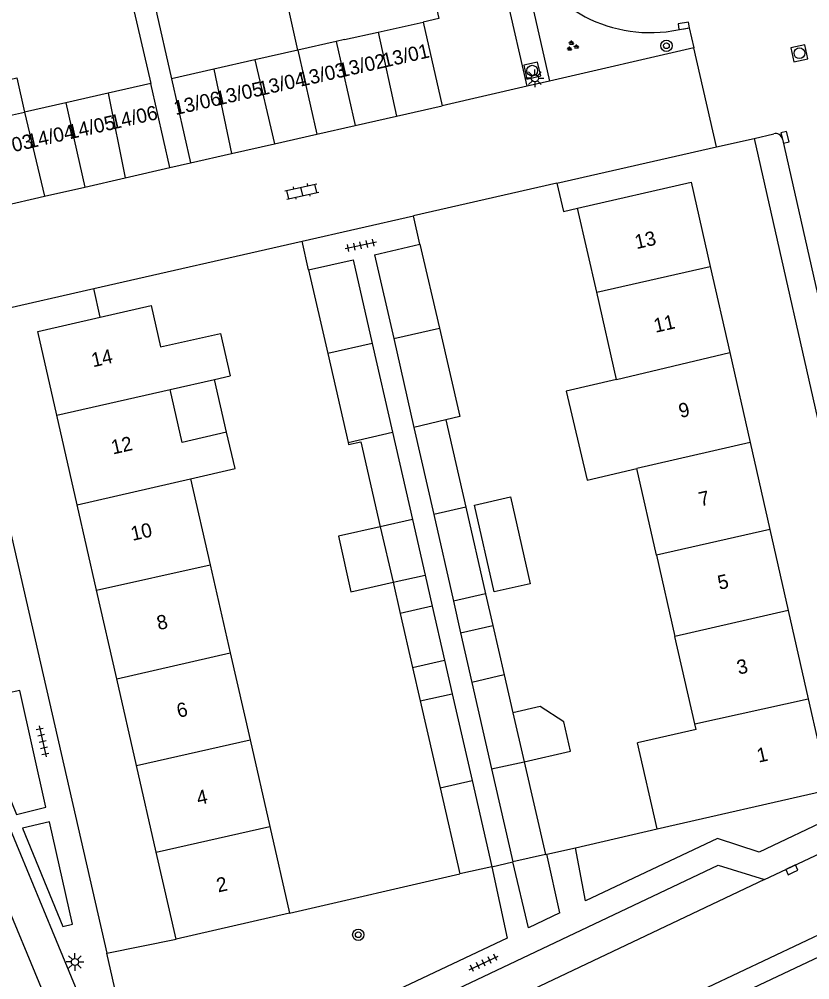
# Model space of a CAD drawing. Extents: x 136000 to 138005, y 398500 to 400500.
# Drawn here: x 137518.2 to 137573.7, y 399333.7 to 399401.1 of the extents above; entities that cross this region are included whole.
import ezdxf

# ---------------------------------------------------------------- set-up
doc = ezdxf.new("R2010")
doc.units = 0
for name, color, linetype in [('gg-afsc-erfafscheiding', 7, 'Continuous'), ('gg-afsc-muur', 7, 'Continuous'), ('gg-anno-huisnummerreeks BGT', 7, 'Continuous'), ('gg-bbg-bijgebouw', 7, 'Continuous'), ('gg-bbg-gedigitaliseerde bebouwing', 7, 'Continuous'), ('gg-bbg-gedigitaliseerde bijgebouw', 7, 'Continuous'), ('gg-bbg-hoofdgebouw', 7, 'Continuous'), ('gg-bbg-luifel en loopbrug', 7, 'Continuous'), ('gg-bbg-tussenscheiding', 7, 'Continuous'), ('gg-knt-verharding', 7, 'Continuous'), ('gg-knt-verharding nz', 7, 'Continuous'), ('gt-grn-weggrens', 7, 'Continuous'), ('gt-symb-boom', 7, 'Continuous'), ('gt-symb-groenvak', 7, 'Continuous'), ('gt-symb-klinker verharding', 7, 'Continuous'), ('gt-symb-kolk', 7, 'Continuous'), ('gt-symb-lichtmast', 7, 'Continuous'), ('gt-symb-rioolschacht', 7, 'Continuous'), ('gt-symb-tegel verharding', 7, 'Continuous')]:
    doc.layers.add(name, color=color, linetype=linetype)

# ---------------------------------------------------------------- blocks, each defined once
blk = doc.blocks.new('gt0-LMAST')
at = {"layer": 'gt-symb-lichtmast'}
for p, q in [((-0.182, 0.173), (-0.447, 0.438)), ((-0.005, 0.246), (-0.005, 0.621)), ((0.172, 0.173), (0.437, 0.438)), ((-0.255, -0.004), (-0.63, -0.004)), ((-0.182, -0.181), (-0.447, -0.446)), ((-0.005, -0.254), (-0.005, -0.629)), ((0.437, -0.446), (0.172, -0.181)), ((0.245, -0.004), (0.62, -0.004))]:
    blk.add_line(p, q, dxfattribs=at)
blk.add_circle((-0.005, -0.004), 0.25, dxfattribs=at)
blk = doc.blocks.new('gt0-TEG1')
at = {"layer": 'gt-symb-tegel verharding'}
for p, q in [((-1.125, 0), (1.125, 0)), ((-0.9, -0.25), (-0.9, 0.25)), ((-0.45, -0.25), (-0.45, 0.25)), ((0, -0.25), (0, 0.25)), ((0.45, -0.25), (0.45, 0.25)), ((0.9, -0.25), (0.9, 0.25))]:
    blk.add_line(p, q, dxfattribs=at)
blk = doc.blocks.new('gt0-KOLK')
at = {"layer": 'gt-symb-kolk'}
blk.add_lwpolyline([(0, 0), (0.375, 0), (0.375, 0.4), (-0.375, 0.4), (-0.375, 0), (0, 0)], dxfattribs=at)
blk = doc.blocks.new('gt0-RS')
at = {"layer": 'gt-symb-rioolschacht'}
blk.add_lwpolyline([(-0.5, -0.5), (0.5, -0.5), (0.5, 0.5), (-0.5, 0.5)], close=True, dxfattribs=at)
blk.add_circle((0, 0), 0.375, dxfattribs=at)
blk = doc.blocks.new('gt0-GRVAK')
at = {"layer": 'gt-symb-groenvak'}
for p, q in [((-0.11, 0.189), (-0.228, 0.24)), ((-0.182, 0.153), (0.088, 0.153)), ((-0.091, 0.211), (-0.156, 0.322)), ((-0.047, 0.214), (-0.047, 0.393)), ((-0.004, 0.211), (0.061, 0.322)), ((0.015, 0.189), (0.133, 0.24)), ((0.262, -0.052), (0.197, 0.059)), ((0.305, -0.049), (0.305, 0.13)), ((0.349, -0.052), (0.414, 0.059)), ((-0.245, -0.228), (-0.363, -0.177)), ((-0.318, -0.264), (-0.047, -0.264)), ((-0.226, -0.206), (-0.291, -0.095)), ((-0.183, -0.203), (-0.183, -0.024)), ((-0.139, -0.206), (-0.074, -0.095)), ((-0.12, -0.228), (-0.002, -0.177)), ((0.243, -0.074), (0.125, -0.023)), ((0.17, -0.11), (0.441, -0.11)), ((0.368, -0.074), (0.486, -0.023))]:
    blk.add_line(p, q, dxfattribs=at)
blk = doc.blocks.new('gt0-BOOM')
at = {"layer": 'gt-symb-boom'}
for radius in [0.4, 0.2]:
    blk.add_circle((0, 0), radius, dxfattribs=at)
blk = doc.blocks.new('gt0-KL1')
at = {"layer": 'gt-symb-klinker verharding'}
for p, q in [((-1.15, 0.3), (1.15, 0.3)), ((-1, -0.3), (-1, 0.3)), ((-0.5, 0.3), (-0.5, 0.45)), ((0, -0.3), (0, 0.3)), ((0.5, 0.3), (0.5, 0.45)), ((1, -0.3), (1, 0.3)), ((-1.15, -0.3), (1.15, -0.3)), ((-0.5, -0.45), (-0.5, -0.3)), ((0.5, -0.45), (0.5, -0.3))]:
    blk.add_line(p, q, dxfattribs=at)

msp = doc.modelspace()

# ---------------------------------------------------------------- linework, layer by layer
at = {"layer": 'gg-afsc-erfafscheiding'}
for p, q in [((137523.409, 399382.214), (137538.031, 399385.538)), ((137538.49, 399383.52), (137538.031, 399385.538)), ((137523.868, 399380.199), (137523.409, 399382.214)), ((137524.319, 399335.572), (137529.18, 399336.55))]:
    msp.add_line(p, q, dxfattribs=at)
at = {"layer": 'gg-afsc-muur'}
for p, q in [((137525.992, 399402.697), (137527.404, 399396.594)), ((137527.711, 399401.973), (137528.856, 399396.927)), ((137555.913, 399389.602), (137545.837, 399387.312)), ((137546.3, 399385.32), (137545.837, 399387.312)), ((137557.206, 399342.963), (137562.943, 399344.278)), ((137555.1, 399342.48), (137555.211, 399342.505)), ((137555.211, 399342.505), (137557.206, 399342.963)), ((137537.15, 399338.38), (137549.1, 399341.12))]:
    msp.add_line(p, q, dxfattribs=at)
msp.add_lwpolyline([(137555.913, 399389.602), (137556.368, 399387.613), (137557.36, 399387.84)], dxfattribs=at)
at = {"layer": 'gg-bbg-bijgebouw'}
for p, q in [((137546.52, 399400.89), (137547.86, 399395.04)), ((137544.649, 399394.309), (137547.86, 399395.04)), ((137539.061, 399393.037), (137541.742, 399393.647)), ((137541.742, 399393.647), (137544.649, 399394.309)), ((137536.084, 399392.359), (137539.061, 399393.037)), ((137533.067, 399391.673), (137536.084, 399392.359)), ((137530.2, 399391.02), (137533.067, 399391.673)), ((137525.624, 399389.977), (137528.75, 399390.69)), ((137522.776, 399389.327), (137525.624, 399389.977)), ((137519.942, 399388.681), (137522.776, 399389.327)), ((137516.943, 399387.997), (137519.942, 399388.681)), ((137543.12, 399384.58), (137546.3, 399385.32)), ((137538.49, 399383.52), (137541.61, 399384.23)), ((137555.1, 399342.48), (137552.81, 399341.97)), ((137551.34, 399341.63), (137549.1, 399341.12))]:
    msp.add_line(p, q, dxfattribs=at)
at = {"layer": 'gg-bbg-gedigitaliseerde bebouwing'}
for p, q in [((137558.701, 399381.941), (137557.36, 399387.84)), ((137560.091, 399375.829), (137558.701, 399381.941)), ((137528.76, 399375.118), (137531.884, 399375.83)), ((137531.884, 399375.83), (137532.973, 399376.078)), ((137562.894, 399363.5), (137561.51, 399369.587)), ((137530.201, 399368.854), (137531.575, 399362.827)), ((137562.894, 399363.5), (137564.192, 399357.792)), ((137531.575, 399362.827), (137532.987, 399356.637)), ((137565.588, 399351.649), (137564.192, 399357.792)), ((137532.987, 399356.637), (137534.376, 399350.546)), ((137565.675, 399351.268), (137561.555, 399350.331)), ((137565.675, 399351.268), (137565.588, 399351.649)), ((137534.376, 399350.546), (137535.765, 399344.455)), ((137535.765, 399344.455), (137537.15, 399338.38))]:
    msp.add_line(p, q, dxfattribs=at)
for points in [[(137537.734, 399398.94), (137537.112, 399401.68), (137537.604, 399401.791), (137536.849, 399405.114)], [(137514.515, 399396.178), (137518.01, 399396.983), (137518.559, 399394.595)], [(137560.091, 399375.829), (137556.556, 399374.993), (137558.03, 399368.764), (137561.51, 399369.587)], [(137532.735, 399372.131), (137529.613, 399371.413), (137528.76, 399375.118)], [(137530.201, 399368.854), (137533.323, 399369.572), (137532.735, 399372.131)]]:
    msp.add_lwpolyline(points, dxfattribs=at)
at = {"layer": 'gg-bbg-gedigitaliseerde bijgebouw'}
for p, q in [((137537.734, 399398.94), (137534.708, 399398.254)), ((137534.708, 399398.254), (137531.841, 399397.604)), ((137531.841, 399397.604), (137528.856, 399396.927)), ((137527.404, 399396.594), (137524.411, 399395.918)), ((137528.75, 399390.69), (137527.404, 399396.594)), ((137528.856, 399396.927), (137530.2, 399391.02)), ((137524.411, 399395.918), (137521.456, 399395.25)), ((137521.456, 399395.25), (137518.559, 399394.595)), ((137546.3, 399385.32), (137547.667, 399379.426)), ((137541.61, 399384.23), (137542.953, 399378.352)), ((137543.12, 399384.58), (137544.458, 399378.695)), ((137538.49, 399383.52), (137539.83, 399377.641)), ((137542.953, 399378.352), (137544.377, 399372.117)), ((137544.458, 399378.695), (137545.875, 399372.466)), ((137539.83, 399377.641), (137541.253, 399371.398)), ((137548.114, 399372.996), (137549.517, 399366.868)), ((137544.377, 399372.117), (137545.775, 399365.997)), ((137545.875, 399372.466), (137547.264, 399366.357)), ((137549.517, 399366.868), (137550.91, 399360.783)), ((137547.264, 399366.357), (137548.648, 399360.27)), ((137543.519, 399365.493), (137544.412, 399361.594)), ((137545.775, 399365.997), (137546.666, 399362.097)), ((137544.412, 399361.594), (137546.666, 399362.097)), ((137550.91, 399360.783), (137548.648, 399360.27)), ((137547.166, 399359.906), (137544.913, 399359.403)), ((137544.913, 399359.403), (137545.779, 399355.621)), ((137547.166, 399359.906), (137548.027, 399356.135)), ((137549.153, 399358.05), (137551.417, 399358.569)), ((137549.153, 399358.05), (137549.945, 399354.57)), ((137551.417, 399358.569), (137552.214, 399355.086)), ((137545.779, 399355.621), (137548.027, 399356.135)), ((137549.945, 399354.57), (137551.326, 399348.495)), ((137552.214, 399355.086), (137552.82, 399352.438)), ((137546.319, 399353.262), (137548.566, 399353.773)), ((137546.319, 399353.262), (137547.714, 399347.173)), ((137548.566, 399353.773), (137549.957, 399347.683)), ((137551.326, 399348.495), (137552.81, 399341.97)), ((137553.607, 399349), (137555.1, 399342.48)), ((137547.714, 399347.173), (137549.1, 399341.12)), ((137549.957, 399347.683), (137551.34, 399341.63))]:
    msp.add_line(p, q, dxfattribs=at)
for points in [[(137547.667, 399379.426), (137549.105, 399373.226), (137548.114, 399372.996)], [(137541.253, 399371.398), (137541.286, 399371.255), (137542.154, 399371.453), (137543.519, 399365.493)], [(137550.122, 399367.005), (137552.645, 399367.577), (137554.026, 399361.49), (137551.502, 399360.917), (137550.122, 399367.005)], [(137553.607, 399349), (137556.874, 399349.748), (137556.405, 399351.797), (137554.736, 399352.877), (137552.82, 399352.438)]]:
    msp.add_lwpolyline(points, dxfattribs=at)
at = {"layer": 'gg-bbg-hoofdgebouw'}
for p, q in [((137566.668, 399383.756), (137568.039, 399377.709)), ((137568.039, 399377.709), (137569.47, 399371.392)), ((137522.249, 399367.024), (137520.82, 399373.309)), ((137569.47, 399371.392), (137570.85, 399365.304)), ((137523.608, 399361.048), (137522.249, 399367.024)), ((137570.85, 399365.304), (137572.142, 399359.605)), ((137525.023, 399354.826), (137523.608, 399361.048)), ((137572.142, 399359.605), (137573.546, 399353.409)), ((137526.409, 399348.734), (137525.023, 399354.826)), ((137573.546, 399353.409), (137574.99, 399347.04)), ((137562.943, 399344.278), (137561.555, 399350.331)), ((137527.794, 399342.642), (137526.409, 399348.734)), ((137562.943, 399344.278), (137574.854, 399347.009)), ((137529.18, 399336.55), (137527.794, 399342.642)), ((137537.15, 399338.38), (137529.18, 399336.55))]:
    msp.add_line(p, q, dxfattribs=at)
for points in [[(137546.248, 399407.211), (137547.62, 399401.16), (137546.52, 399400.89)], [(137557.36, 399387.84), (137565.33, 399389.66), (137566.668, 399383.756)], [(137523.868, 399380.199), (137527.43, 399381.01), (137528.093, 399378.104)], [(137520.82, 399373.309), (137519.48, 399379.2), (137523.868, 399380.199)], [(137528.093, 399378.104), (137532.294, 399379.061), (137532.973, 399376.078)]]:
    msp.add_lwpolyline(points, dxfattribs=at)
at = {"layer": 'gg-bbg-luifel en loopbrug'}
for p, q in [((137532.735, 399372.131), (137531.884, 399375.83)), ((137546.666, 399362.097), (137547.166, 399359.906)), ((137544.412, 399361.594), (137544.913, 399359.403)), ((137550.91, 399360.783), (137551.417, 399358.569)), ((137548.648, 399360.27), (137549.153, 399358.05)), ((137548.027, 399356.135), (137548.566, 399353.773)), ((137545.779, 399355.621), (137546.319, 399353.262))]:
    msp.add_line(p, q, dxfattribs=at)
msp.add_lwpolyline([(137543.519, 399365.493), (137540.575, 399364.835), (137541.447, 399360.932), (137544.412, 399361.594)], dxfattribs=at)
at = {"layer": 'gg-bbg-tussenscheiding'}
for p, q in [((137543.367, 399400.2), (137546.52, 399400.89)), ((137541.013, 399399.684), (137543.367, 399400.2)), ((137543.367, 399400.2), (137544.649, 399394.309)), ((137540.418, 399399.549), (137537.734, 399398.94)), ((137541.013, 399399.684), (137540.418, 399399.549)), ((137540.418, 399399.549), (137541.742, 399393.647)), ((137537.734, 399398.94), (137539.061, 399393.037)), ((137534.708, 399398.254), (137536.084, 399392.359)), ((137531.841, 399397.604), (137533.067, 399391.673)), ((137524.411, 399395.918), (137525.624, 399389.977)), ((137521.456, 399395.25), (137522.776, 399389.327)), ((137515.67, 399393.943), (137518.559, 399394.595)), ((137518.559, 399394.595), (137519.942, 399388.681)), ((137558.701, 399381.941), (137566.668, 399383.756)), ((137544.458, 399378.695), (137547.667, 399379.426)), ((137542.953, 399378.352), (137539.83, 399377.641)), ((137560.091, 399375.829), (137568.039, 399377.709)), ((137520.82, 399373.309), (137528.76, 399375.118)), ((137548.114, 399372.996), (137545.875, 399372.466)), ((137541.253, 399371.398), (137544.377, 399372.117)), ((137569.47, 399371.392), (137561.51, 399369.587)), ((137522.249, 399367.024), (137530.201, 399368.854)), ((137549.517, 399366.868), (137547.264, 399366.357)), ((137545.775, 399365.997), (137543.519, 399365.493)), ((137570.85, 399365.304), (137562.894, 399363.5)), ((137523.608, 399361.048), (137531.575, 399362.827)), ((137572.142, 399359.605), (137564.192, 399357.792)), ((137525.023, 399354.826), (137532.987, 399356.637)), ((137552.214, 399355.086), (137549.945, 399354.57)), ((137565.588, 399351.649), (137573.546, 399353.409)), ((137552.82, 399352.438), (137553.607, 399349)), ((137526.409, 399348.734), (137534.376, 399350.546)), ((137551.326, 399348.495), (137553.607, 399349)), ((137547.714, 399347.173), (137549.957, 399347.683)), ((137527.794, 399342.642), (137535.765, 399344.455))]:
    msp.add_line(p, q, dxfattribs=at)
at = {"layer": 'gg-knt-verharding'}
for p, q in [((137553.821, 399396.406), (137541.81, 399449.32)), ((137553.109, 399406.82), (137555.4, 399396.768)), ((137565.53, 399399.09), (137555.4, 399396.768)), ((137553.821, 399396.406), (137547.86, 399395.04)), ((137555.4, 399396.768), (137553.821, 399396.406)), ((137569.753, 399392.747), (137571.13, 399393.06)), ((137567.108, 399392.146), (137569.753, 399392.747)), ((137569.753, 399392.747), (137579.32, 399350.339)), ((137571.74, 399392.7), (137581.202, 399350.764)), ((137555.913, 399389.602), (137567.108, 399392.146)), ((137528.75, 399390.69), (137530.2, 399391.02)), ((137538.031, 399385.538), (137545.837, 399387.312)), ((137514.123, 399380.104), (137523.409, 399382.214)), ((137514.123, 399380.104), (137524.319, 399335.572)), ((137513.238, 399354.651), (137518.257, 399342.519)), ((137570.486, 399340.73), (137578.756, 399344.646)), ((137532.608, 399317.155), (137588.04, 399343.37)), ((137518.257, 399342.519), (137520.49, 399337.122)), ((137556.119, 399338.383), (137555.211, 399342.505)), ((137557.925, 399339.238), (137557.206, 399342.963)), ((137469.66, 399286.02), (137581.247, 399338.59)), ((137520.49, 399337.122), (137523.644, 399329.499))]:
    msp.add_line(p, q, dxfattribs=at)
for points in [[(137563.587, 399400.23), (137565.19, 399400.5), (137565.53, 399399.09)], [(137517.989, 399345.297), (137520.05, 399345.806), (137518.217, 399353.994), (137514.726, 399353.242), (137517.989, 399345.297)], [(137575.332, 399345.136), (137570.106, 399342.65), (137567.186, 399343.62), (137557.925, 399339.238)], [(137521.244, 399337.439), (137521.923, 399337.599), (137520.293, 399344.789), (137518.413, 399344.338), (137521.244, 399337.439)], [(137532.167, 399322.584), (137533.405, 399325.692), (137567.222, 399341.746), (137570.486, 399340.73)], [(137556.119, 399338.383), (137553.91, 399337.338), (137552.81, 399341.97)], [(137551.34, 399341.63), (137552.431, 399336.627), (137531.98, 399326.95), (137530.84, 399324.12), (137529.789, 399323.61)], [(137524.98, 399325.34), (137524.65, 399326.16), (137525.81, 399329.06), (137524.319, 399335.572)]]:
    msp.add_lwpolyline(points, dxfattribs=at)
for centre, radius, start, end in [((137562.471, 399410.081), 9.914, 199.20444, 276.46097), ((137571.268, 399392.597), 0.483, 12.26145, 106.6434)]:
    msp.add_arc(centre, radius, start, end, dxfattribs=at)
at = {"layer": 'gg-knt-verharding nz'}
for p, q in [((137522.731, 399325.881), (137502.008, 399375.87)), ((137570.486, 399340.73), (137532.167, 399322.584))]:
    msp.add_line(p, q, dxfattribs=at)
at = {"layer": 'gt-grn-weggrens'}
for p, q in [((137567.108, 399392.146), (137565.53, 399399.09)), ((137551.34, 399341.63), (137552.81, 399341.97))]:
    msp.add_line(p, q, dxfattribs=at)

# ---------------------------------------------------------------- block references
at = {"layer": 'gt-symb-boom'}
for p in [(137563.597, 399399.244), (137541.97, 399336.856)]:
    msp.add_blockref('gt0-BOOM', p, dxfattribs=at)
at = {"layer": 'gt-symb-groenvak'}
msp.add_blockref('gt0-GRVAK', (137556.984, 399399.214), dxfattribs=at)
at = {"layer": 'gt-symb-klinker verharding', "rotation": 12.827123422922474}
msp.add_blockref('gt0-KL1', (137538.011, 399389.017), dxfattribs=at)
at = {"layer": 'gt-symb-kolk'}
for p, rotation in [((137564.844, 399400.441), 9.264523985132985), ((137571.726, 399392.773), -75.9915565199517), ((137572.478, 399341.23), 25.283480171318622)]:
    msp.add_blockref('gt0-KOLK', p, dxfattribs=dict(at, rotation=rotation))
at = {"layer": 'gt-symb-lichtmast'}
for p in [(137554.37, 399396.968), (137522.092, 399334.95)]:
    msp.add_blockref('gt0-LMAST', p, dxfattribs=at)
at = {"layer": 'gt-symb-rioolschacht'}
for p, rotation in [((137572.93, 399398.719), 12.006708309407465), ((137554.179, 399397.497), 13.007504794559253)]:
    msp.add_blockref('gt0-RS', p, dxfattribs=dict(at, rotation=rotation))
at = {"layer": 'gt-symb-tegel verharding'}
for p, rotation in [((137542.143, 399385.244), 11.826703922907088), ((137519.817, 399350.431), -77.11702052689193), ((137550.775, 399334.88), 25.283480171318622)]:
    msp.add_blockref('gt0-TEG1', p, dxfattribs=dict(at, rotation=rotation))

# ---------------------------------------------------------------- texts
at = {"layer": 'gg-anno-huisnummerreeks BGT'}
for s, p in [('13/01', (137543.772, 399397.701)), ('13/02', (137540.713, 399397.004)), ('13/03', (137537.919, 399396.368)), ('13/04', (137535.09, 399395.724)), ('13/05', (137532.093, 399395.042)), ('13/06', (137529.151, 399394.373)), ('14/06', (137524.704, 399393.36)), ('14/05', (137521.717, 399392.678)), ('14/04', (137518.876, 399392.03)), ('14/03', (137515.96, 399391.365)), ('13', (137561.495, 399384.968)), ('11', (137562.826, 399379.097)), ('14', (137523.359, 399376.677)), ('9', (137564.58, 399373.115)), ('12', (137524.751, 399370.556)), ('7', (137565.987, 399366.908)), ('10', (137526.129, 399364.494)), ('5', (137567.314, 399361.054)), ('8', (137527.953, 399358.228)), ('3', (137568.662, 399355.106)), ('6', (137529.353, 399352.072)), ('1', (137570.062, 399348.927)), ('4', (137530.747, 399345.943)), ('2', (137532.14, 399339.82))]:
    msp.add_text(s, height=1, rotation=12.8, dxfattribs=at).set_placement(p)

doc.saveas('drawing.dxf')
